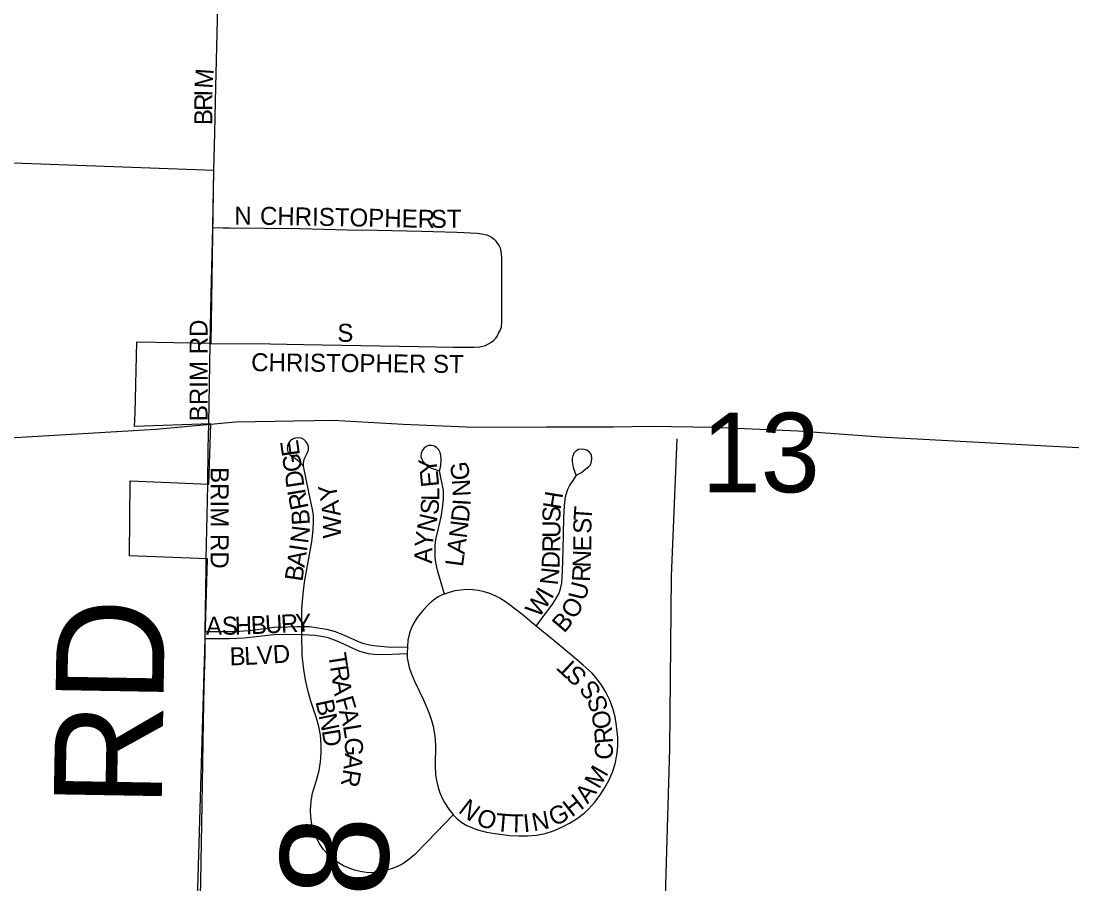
# Model space of a CAD drawing. Extents: x 1443599 to 1910620, y 1028088 to 1361369.
# Drawn here: x 1648191 to 1651111, y 1236963 to 1239361 of the extents above; entities that cross this region are included whole.
import ezdxf

# ---------------------------------------------------------------- set-up
doc = ezdxf.new("R2010")
doc.units = 0
for name, color, linetype in [('GM_X_City_Street', 7, 'Continuous'), ('GM_X_City_Street_Text', 7, 'Continuous'), ('GM_X_Corporation', 7, 'Continuous'), ('GM_X_Minor_River', 7, 'Continuous'), ('GM_X_Section_Text', 7, 'Continuous'), ('GM_X_Township_Road', 7, 'Continuous'), ('GM_X_Township_Road_Text', 7, 'Continuous')]:
    doc.layers.add(name, color=color, linetype=linetype)

msp = doc.modelspace()

# ---------------------------------------------------------------- linework, layer by layer
at = {"layer": 'GM_X_City_Street'}
for points in [[(1648726.8, 1238945.4), (1648729.1, 1239050.6), (1648731.9, 1239177.7), (1648735.3, 1239325.1), (1648738.4, 1239447.9), (1648740.7, 1239536.9)], [(1648723.3, 1238787.3), (1648752.1, 1238786.7), (1648768.6, 1238786.4), (1648966, 1238784), (1649097.6, 1238781), (1649179.8, 1238779.5), (1649303.3, 1238777.4), (1649402, 1238774.5), (1649459.4, 1238771.2), (1649475.7, 1238769.1), (1649483.6, 1238767), (1649491.3, 1238764.1), (1649498.4, 1238760.1), (1649504.9, 1238755), (1649510.7, 1238749.2)], [(1649498, 1238468.3), (1649504.1, 1238473.7), (1649509.6, 1238479.7), (1649514.2, 1238486.3), (1649517.8, 1238493.6), (1649521.9, 1238500.9), (1649525.8, 1238510.1), (1649527.1, 1238525), (1649527.1, 1238550.4), (1649527.1, 1238579.1), (1649526.4, 1238622.8), (1649527.1, 1238680), (1649526.4, 1238704.3), (1649525.9, 1238712.4), (1649524.6, 1238720.4), (1649523.1, 1238729.3), (1649519.2, 1238737.2), (1649510.7, 1238749.2)], [(1648716.3, 1238463.4), (1648837, 1238464.6), (1648975.7, 1238462), (1649293.8, 1238456.7), (1649391.8, 1238454.5), (1649448.9, 1238454.2), (1649465.1, 1238455.2), (1649480.9, 1238459.2), (1649490, 1238463.8), (1649498, 1238468.3)], [(1648712.9, 1238241), (1648716.3, 1238463.4)], [(1648971.1, 1237678.6), (1648971.3, 1237703.8), (1648971.4, 1237728.3), (1648974.2, 1237769.1), (1648978, 1237801.5), (1648988.6, 1237857.7), (1648998.6, 1237914), (1649002.1, 1237946.5), (1649003.6, 1237970.9), (1649002.9, 1237987.3), (1649000.6, 1238003.5), (1648990.5, 1238051.4), (1648976, 1238123.6), (1648975.6, 1238131.7), (1648976.7, 1238139.8), (1648979.2, 1238147.5), (1648987.1, 1238161.9), (1648989.5, 1238169.6), (1648989.5, 1238177.7), (1648987, 1238185.5), (1648982.5, 1238192.3), (1648976.5, 1238197.8), (1648969.2, 1238201.3), (1648961.1, 1238202.7), (1648952.9, 1238202.1), (1648945.3, 1238199.3), (1648938.7, 1238194.5), (1648933.7, 1238188), (1648930.7, 1238180.4), (1648930, 1238172.4), (1648931.8, 1238164.6), (1648935.9, 1238157.5), (1648941.4, 1238151.4), (1648953.3, 1238144.9), (1648962.6, 1238138), (1648969.1, 1238130.6), (1648973.9, 1238125.4)], [(1649367.1, 1237768.6), (1649357.7, 1237799.7), (1649348.4, 1237830.9), (1649343.6, 1237854.9), (1649341.6, 1237871.1), (1649341, 1237887.4), (1649341.7, 1237903.6), (1649343.6, 1237919.8), (1649348.5, 1237943.7), (1649358, 1237983.4), (1649362, 1238007.5), (1649364.3, 1238031.8), (1649364.3, 1238056.3), (1649353.9, 1238111.2), (1649356.7, 1238124.5), (1649357.9, 1238143.5), (1649357.4, 1238153.9), (1649355.1, 1238161.7), (1649351.3, 1238169), (1649346, 1238175.1), (1649339.3, 1238179.5), (1649331.5, 1238181.6), (1649323.5, 1238181.2), (1649316, 1238178.4), (1649309.6, 1238173.4), (1649304.9, 1238166.7), (1649302.3, 1238159.1), (1649302, 1238151), (1649304, 1238143.1), (1649307.8, 1238135.9), (1649313.2, 1238129.8), (1649319.6, 1238124.8), (1649330.8, 1238118.7), (1649353.1, 1238111)], [(1649622.5, 1237679.3), (1649638, 1237700.3), (1649667.3, 1237740.1), (1649675.8, 1237753.8), (1649684.9, 1237769.4), (1649689.4, 1237783.1), (1649693.4, 1237799.4), (1649694.7, 1237815.7), (1649695.4, 1237832.7), (1649696.8, 1237890.4), (1649698.5, 1237981), (1649700.5, 1238013.9), (1649703.8, 1238038.4), (1649708.2, 1238054.2), (1649711.3, 1238061.9), (1649715, 1238069.2), (1649724.5, 1238084.4), (1649733.8, 1238098.5), (1649747.6, 1238106), (1649760.5, 1238116.3), (1649767.2, 1238121.8), (1649772.6, 1238127.6), (1649775.9, 1238136.8), (1649776.4, 1238144.9), (1649775.5, 1238155), (1649770.6, 1238163.2), (1649763.1, 1238168), (1649755.8, 1238170.2), (1649747.6, 1238171.3), (1649739.5, 1238169.8), (1649732.3, 1238166), (1649726.7, 1238160.1), (1649723.5, 1238153), (1649721.9, 1238144.9), (1649722.2, 1238136.6), (1649725.2, 1238120.2), (1649732.1, 1238099.6)], [(1648705.5, 1237866.7), (1648705.8, 1237907.1), (1648708.6, 1238029.1), (1648709.5, 1238071.6)], [(1649367.1, 1237768.6), (1649364.8, 1237767.8), (1649350.1, 1237760.5), (1649336.6, 1237751.3), (1649324.1, 1237740.6), (1649307.1, 1237722.8), (1649291.8, 1237703.4), (1649282.8, 1237689.7), (1649275.3, 1237675.1), (1649270, 1237659.7), (1649265.6, 1237640.3), (1649264.1, 1237621.8)], [(1649622.5, 1237679.3), (1649582.3, 1237712.3), (1649543.2, 1237742.2), (1649522.8, 1237756), (1649508.4, 1237763.8), (1649493.3, 1237770.2), (1649477.6, 1237775.1), (1649461.6, 1237778.5), (1649445.3, 1237780.3), (1649428.9, 1237780.7), (1649412.4, 1237779.6), (1649396.2, 1237777.1), (1649380.3, 1237773.2), (1649367.1, 1237768.6)], [(1648702.8, 1237664.1), (1648742.9, 1237664.1), (1648786.3, 1237664.2), (1648834.1, 1237668.5), (1648893.2, 1237676.4), (1648931.4, 1237677.2), (1648958.3, 1237678.1), (1648971.1, 1237678.6)], [(1648970.9, 1237656), (1648971.1, 1237677.8), (1648971.1, 1237678.6)], [(1648971.1, 1237678.6), (1648992.2, 1237678.1), (1649015.4, 1237674.6), (1649039.7, 1237670.6), (1649063.5, 1237664.1), (1649086.5, 1237655.3), (1649123.9, 1237638.1), (1649139.3, 1237632.4), (1649163.2, 1237626.8), (1649179.5, 1237624.7), (1649218.9, 1237620.9), (1649264.1, 1237621.8)], [(1649391.5, 1237155.2), (1649402.8, 1237143.8), (1649415.7, 1237133.6), (1649429.7, 1237125.2), (1649444.7, 1237118.4), (1649460.2, 1237113), (1649484, 1237106.9), (1649508.2, 1237102.7), (1649549, 1237097.5), (1649573.5, 1237096.2), (1649598.2, 1237096.6), (1649622.7, 1237098.7), (1649646.9, 1237103.3), (1649670.4, 1237110.6), (1649693, 1237120.4), (1649714.8, 1237131.8), (1649735.9, 1237144.5), (1649755.7, 1237159.1), (1649767.6, 1237170.3), (1649783.8, 1237188.8), (1649798.6, 1237208.5), (1649812.1, 1237229.2), (1649824, 1237250.7), (1649833.8, 1237273.3), (1649841.3, 1237296.7), (1649846.3, 1237320.8), (1649848.7, 1237345.3), (1649848.7, 1237369.9), (1649845.7, 1237402.6), (1649841.6, 1237426.9), (1649835, 1237450.6), (1649826.3, 1237473.6), (1649815.5, 1237495.7), (1649802.6, 1237516.7), (1649788.2, 1237536.7), (1649777.2, 1237548.8), (1649752.4, 1237570.4), (1649721.5, 1237597.3), (1649671.1, 1237639.4), (1649622.5, 1237679.3)], [(1648702.5, 1237644.9), (1648744.9, 1237644.7), (1648769.6, 1237644.6), (1648810.7, 1237646.9), (1648892.7, 1237655.7), (1648925.6, 1237657), (1648970.9, 1237656)], [(1648970.9, 1237656), (1648975.1, 1237655.9), (1649008.1, 1237653.8), (1649024.4, 1237651.7), (1649040.5, 1237648.2), (1649063.9, 1237640.6), (1649086.4, 1237630.4), (1649116.1, 1237616), (1649131.5, 1237610), (1649155.2, 1237603.3), (1649171.5, 1237601), (1649188, 1237600.4), (1649220.9, 1237601.6), (1649263.6, 1237603.1)], [(1649391.5, 1237155.2), (1649369.4, 1237132.1), (1649318.6, 1237078.7), (1649283.7, 1237044), (1649265, 1237028.1), (1649251.5, 1237018.9), (1649237, 1237011.4), (1649221.7, 1237005.3), (1649198.3, 1236998), (1649182.2, 1236994.7), (1649165.9, 1236993.6), (1649149.6, 1236994.6), (1649133.4, 1236997.3), (1649117.5, 1237001.3), (1649102, 1237006.6), (1649087, 1237013.2), (1649072.7, 1237021.1), (1649059.4, 1237030.6), (1649041.3, 1237047.3), (1649030.6, 1237059.7), (1649021.2, 1237073.1), (1649013.2, 1237087.5), (1649006.6, 1237102.4), (1649001.5, 1237118), (1648997.8, 1237133.9), (1648995.7, 1237150.2), (1648994.9, 1237166.6), (1648995.5, 1237182.9), (1648997.5, 1237199.2), (1649000.8, 1237215.2), (1649012.8, 1237254.4), (1649018.7, 1237278.2), (1649022.8, 1237302.5), (1649024.9, 1237327), (1649024.8, 1237351.5), (1649022.9, 1237376), (1649018.6, 1237400.2), (1649012, 1237423.9), (1648996, 1237470.4), (1648989.4, 1237494), (1648982.1, 1237525.9), (1648976.4, 1237558.2), (1648971.9, 1237598.9), (1648970.9, 1237656)], [(1649264.1, 1237621.8), (1649263.6, 1237603.1)], [(1649263.6, 1237603.1), (1649263.2, 1237591.4), (1649269.5, 1237564.4), (1649274.6, 1237548.8), (1649283.9, 1237526.1), (1649309.4, 1237474.6), (1649322.3, 1237444.3), (1649330.3, 1237421), (1649336.5, 1237397.3), (1649340.5, 1237373), (1649342.2, 1237348.4), (1649341.3, 1237291), (1649342.5, 1237266.4), (1649344.7, 1237250.2), (1649348.4, 1237234.2), (1649353.6, 1237218.6), (1649360, 1237203.5), (1649367.7, 1237189), (1649381, 1237168.3), (1649391.3, 1237155.4), (1649391.5, 1237155.2)]]:
    msp.add_lwpolyline(points, dxfattribs=at)
at = {"layer": 'GM_X_Corporation'}
msp.add_lwpolyline([(1648010, 1235639.9), (1648643, 1235621.6), (1648708.6, 1237866.6), (1648492.3, 1237874.3), (1648494.2, 1238082.9), (1648712.9, 1238074), (1648717.8, 1238241.4), (1648506.4, 1238233.7), (1648508.3, 1238271.3), (1648512.8, 1238469.4), (1648719.4, 1238466), (1648726.4, 1238945.9), (1647409.2, 1238993.9)], dxfattribs=at)
at = {"layer": 'GM_X_Minor_River'}
for points in [[(1647415.8, 1238146.4), (1648079.8, 1238198.1), (1648565.1, 1238227.1), (1648787.8, 1238247), (1649058.3, 1238252), (1649252.4, 1238240.3), (1649450.6, 1238232.6), (1649650.9, 1238232.8), (1649837.2, 1238233.4), (1649939.4, 1238235.5), (1650115.6, 1238232.2), (1650349.8, 1238221.7), (1650577.8, 1238205.4), (1651040, 1238180.7), (1651468.3, 1238158.6), (1651752.6, 1238149.3), (1652086.8, 1238135), (1652368.7, 1238107.6), (1652488.8, 1238103.4)], [(1650012.8, 1238200), (1649997.5, 1237816.9), (1649992.4, 1237339.4), (1649980, 1236896.1)]]:
    msp.add_lwpolyline(points, dxfattribs=at)
at = {"layer": 'GM_X_Township_Road'}
for points in [[(1648723.3, 1238787.3), (1648723.4, 1238789.4), (1648726.8, 1238945.4)], [(1648719.3, 1238602.3), (1648723.3, 1238787.3)], [(1648716.3, 1238463.4), (1648719.3, 1238602.3)], [(1648709.5, 1238071.6), (1648711, 1238173.5), (1648712.9, 1238241)], [(1648702.8, 1237664.1), (1648705.5, 1237840.2), (1648705.5, 1237866.7)], [(1648702.5, 1237644.9), (1648702.8, 1237664.1)], [(1648699.9, 1237512.9), (1648701.9, 1237602.3), (1648702.5, 1237644.9)], [(1648686, 1236769.7), (1648690.2, 1236970.4), (1648694.1, 1237183.7), (1648697.8, 1237413.5), (1648699.9, 1237512.9)]]:
    msp.add_lwpolyline(points, dxfattribs=at)

# ---------------------------------------------------------------- texts
at = {"layer": 'GM_X_City_Street_Text'}
for s, rotation, p in [('M', 86.318, (1648722.6, 1239172)), ('R', 89.66, (1648722.3, 1239111.2)), ('I', 89.6753, (1648722.5, 1239150.8)), ('B', 89.6843, (1648722, 1239071.6)), ('CHRISTOPHER', 358.9074, (1648854.2, 1238795.1)), ('N', 0, (1648783.6, 1238795.1)), ('ST', 0, (1649329.2, 1238786.3)), ('BRIM RD', 90, (1648708.9, 1238248.9)), ('S', 0, (1649069.6, 1238469.5)), ('CHRISTOPHER ST', 359.5001, (1648830, 1238387.9)), ('E', 98.1383, (1648966.1, 1238154.9)), ('G', 98.1363, (1648972.3, 1238111.3)), ('BRIM RD', 270, (1648717.6, 1238121.3)), ('Y', 96.5624, (1649349.3, 1238104.1)), ('G', 95.9382, (1649437.9, 1238087.5)), ('D', 98.4022, (1648978.7, 1238067.9)), ('E', 95.6579, (1649352.9, 1238068.2)), ('I', 99.2612, (1648982.3, 1238046.3)), ('Y', 100.4186, (1649072.6, 1238033.4)), ('L', 89.9707, (1649353.2, 1238027.6)), ('N', 93.1281, (1649440.5, 1238040.9)), ('R', 101.3962, (1648990, 1238008)), ('A', 97.7247, (1649079, 1237987.3)), ('S', 84.0846, (1649349.2, 1237987)), ('I', 86.7087, (1649439.2, 1238012.8)), ('H', 80.7137, (1649689.7, 1238001.6)), ('B', 94.0201, (1648993.7, 1237961.6)), ('D', 84.1459, (1649434.6, 1237966.6)), ('S', 89.3989, (1649689.5, 1237968.4)), ('T', 86.1714, (1649775.6, 1237970.2)), ('W', 90.7901, (1649080.2, 1237923.5)), ('N', 77.3313, (1649338.5, 1237937.7)), ('N', 82.7576, (1649428.8, 1237921.6)), ('S', 89.6448, (1649775.4, 1237935.8)), ('N', 82.8697, (1648988, 1237907.3)), ('Y', 83.6477, (1649333.9, 1237895.4)), ('U', 89.7787, (1649689.4, 1237924.4)), ('A', 82.4395, (1649423, 1237877.7)), ('R', 89.139, (1649688.8, 1237884.2)), ('E', 89.1662, (1649774.9, 1237886.8)), ('A', 81.6016, (1648978.2, 1237840.8)), ('I', 81.6094, (1648984.6, 1237884.3)), ('A', 88.7323, (1649333, 1237852.6)), ('D', 87.5158, (1649686.8, 1237838.7)), ('N', 87.7184, (1649773.1, 1237841.5)), ('L', 82.4108, (1649418.4, 1237842.8)), ('B', 81.5917, (1648972.4, 1237801.6)), ('N', 83.9318, (1649681.9, 1237791.6)), ('R', 87.3556, (1649771.3, 1237801.6)), ('U', 75.6748, (1649758.7, 1237747.9)), ('W', 55.4612, (1649629.6, 1237700)), ('I', 61.1859, (1649664.9, 1237751.8)), ('O', 59.8599, (1649730.9, 1237696)), ('H', 1.3338, (1648784.9, 1237655.6)), ('B', 2.9743, (1648830.4, 1237656.7)), ('U', 3.0038, (1648870, 1237658.7)), ('R', 2.9643, (1648913.9, 1237661)), ('Y', 1.596, (1648953.2, 1237663.1)), ('B', 49.7964, (1649699.9, 1237657.9)), ('A', 0.0437, (1648704.5, 1237655.5)), ('S', 0.0455, (1648748.5, 1237655.6)), ('B', 1.0443, (1648770.7, 1237570.4)), ('L', 2.9136, (1648812, 1237571.2)), ('V', 3.5048, (1648847.7, 1237573)), ('D', 3.8138, (1648891.9, 1237575.7)), ('T', 278.8334, (1649043.9, 1237601.3)), ('R', 278.8274, (1649049.3, 1237566.5)), ('T', 136.9709, (1649741, 1237568.3)), ('S', 138.7871, (1649767.2, 1237545.4)), ('A', 278.8226, (1649055.4, 1237527.3)), ('S', 125.0547, (1649805.5, 1237497.5)), ('B', 282.4814, (1649008.7, 1237469.8)), ('F', 286.302, (1649063.7, 1237476.9)), ('S', 107.7505, (1649823.5, 1237449.3)), ('N', 281.9528, (1649017.2, 1237431.2)), ('A', 285.5311, (1649073.5, 1237443.3)), ('O', 98.7186, (1649832.1, 1237397.4)), ('D', 279.0635, (1649026.2, 1237388.8)), ('L', 279.4399, (1649085, 1237402.3)), ('R', 94.9948, (1649836, 1237354.4)), ('G', 270.3716, (1649090.6, 1237369.6)), ('C', 86.5107, (1649833.7, 1237306.8)), ('A', 264.8135, (1649091, 1237326.9)), ('R', 260.2622, (1649087.1, 1237284.1)), ('M', 60.0738, (1649796.7, 1237224.4)), ('H', 37.9378, (1649721.1, 1237147)), ('A', 51.8122, (1649765.1, 1237183.3)), ('N', 322.518, (1649403.2, 1237163.2)), ('G', 25.9202, (1649671.8, 1237121.7)), ('O', 339.6062, (1649452.3, 1237128.6)), ('T', 355.0867, (1649507.9, 1237110)), ('T', 358.3866, (1649546.1, 1237106.9)), ('I', 5.765, (1649588.3, 1237106.1)), ('N', 10.6702, (1649614.8, 1237109))]:
    msp.add_text(s, height=50, rotation=rotation, dxfattribs=at).set_placement(p)
at = {"layer": 'GM_X_Section_Text'}
msp.add_text('13', height=221, rotation=0, dxfattribs=at).set_placement((1650081.6, 1238051.2))
at = {"layer": 'GM_X_Township_Road_Text'}
for s, rotation, p in [('RD', 89.0117, (1648581.3, 1237173.9)), ('T-98', 88.953, (1649198.6, 1236324.5))]:
    msp.add_text(s, height=300, rotation=rotation, dxfattribs=at).set_placement(p)

doc.saveas('drawing.dxf')
